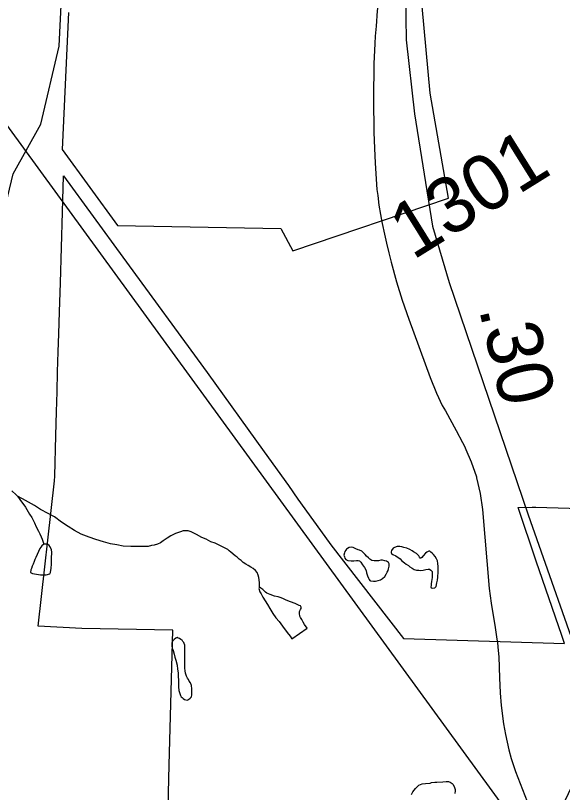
# Model space of a CAD drawing. Extents: x 2001466 to 31450019, y -30647475 to 847247.
# Drawn here: x 2065913 to 2068370, y 663620 to 667113 of the extents above; entities that cross this region are included whole.
import ezdxf

# ---------------------------------------------------------------- set-up
doc = ezdxf.new("R2010")
doc.units = 0
for name, color, linetype in [('Exist Boundary Political City Limit New', 7, 'Continuous'), ('Exist Hydrographic Creek Single Shore', 7, 'Continuous'), ('Exist Hydrographic Misc Water Feature', 7, 'Continuous'), ('Exist Railroad Mainline', 7, 'Continuous'), ('Exist Road Secondary Mileage Hundredths English Label', 7, 'Continuous'), ('Exist Road Secondary Type 51 Attributed', 7, 'Continuous'), ('Exist Road Secondary Type 51 Number Label', 7, 'Continuous'), ('Map Preparation Boundary City Limit Buffer Line', 7, 'Continuous')]:
    doc.layers.add(name, color=color, linetype=linetype)

msp = doc.modelspace()

# ---------------------------------------------------------------- linework, layer by layer
at = {"layer": 'Exist Boundary Political City Limit New'}
for points in [[(2066150.6, 667127), (2066122.9, 666511.1), (2066371.2, 666169.1), (2067104.2, 666155.6), (2067158.6, 666055.8), (2067858, 666291.8), (2067776.2, 666763.9), (2067739.9, 667154.2)], [(2066589.6, 663178.4), (2066603.4, 663742.6), (2066619, 664349.6), (2066210.1, 664357.3), (2066015, 664368.2), (2066087.4, 665021.3), (2066088.8, 665042.6), (2066093.6, 665224.3), (2066096.9, 665330.7), (2066099.5, 665420.6), (2066102.2, 665510.6), (2066105, 665600.6), (2066107.5, 665682.2), (2066110.5, 665780.6), (2066114.5, 665911.8), (2066124.1, 666229.5), (2066128.4, 666392.1), (2066394.6, 666026.6), (2066773.1, 665507.7), (2067029.1, 665151.1), (2067138.8, 665000), (2067180.9, 664938.1), (2067321.4, 664743.7), (2067328.8, 664733.5), (2067655.1, 664312.7), (2068378.8, 664290), (2068367, 664325.9), (2068251.6, 664659.2), (2068170.2, 664901.1), (2068233.1, 664902.8), (2068249.8, 664902.3), (2068601.1, 664891.6)]]:
    msp.add_lwpolyline(points, dxfattribs=at)
at = {"layer": 'Exist Hydrographic Creek Single Shore'}
msp.add_lwpolyline([(2064847.1, 665463.2), (2064870.2, 665589.2), (2065003.3, 665789.9), (2065103.1, 665801), (2065429.1, 665640.2), (2065545.2, 665667.3), (2065670.1, 665743.6), (2065803.2, 665993.4), (2065902.2, 666401.5), (2066027.3, 666625.3), (2066109.3, 666974.8), (2066133.3, 667466.4), (2066150.2, 667520.8)], dxfattribs=at)
at = {"layer": 'Exist Hydrographic Misc Water Feature'}
for points in [[(2067546.7, 667195.1), (2067537.9, 667134.5), (2067532.2, 667065.5)], [(2067546.7, 667195.1), (2067537.9, 667134.5), (2067532.2, 667065.5)], [(2067532.2, 667065.5), (2067528.3, 667020.6), (2067526.6, 666987.3)], [(2067532.2, 667065.5), (2067528.3, 667020.6), (2067526.6, 666987.3)], [(2067526.6, 666987.3), (2067522.1, 666895.4), (2067521.3, 666738.5)], [(2067526.6, 666987.3), (2067522.1, 666895.4), (2067521.3, 666738.5)], [(2067521.3, 666738.5), (2067522.9, 666587.7), (2067525.8, 666517.5)], [(2067521.3, 666738.5), (2067522.9, 666587.7), (2067525.8, 666517.5)], [(2067525.8, 666517.5), (2067528.3, 666450.1), (2067536.5, 666331.7), (2067539.7, 666303.4)], [(2067525.8, 666517.5), (2067528.3, 666450.1), (2067536.5, 666331.7), (2067539.7, 666303.4)], [(2067539.7, 666303.4), (2067545.1, 666260.6), (2067552.9, 666218.5)], [(2067539.7, 666303.4), (2067545.1, 666260.6), (2067552.9, 666218.5)], [(2067552.9, 666218.5), (2067560.3, 666177.7), (2067570.3, 666130.5)], [(2067552.9, 666218.5), (2067560.3, 666177.7), (2067570.3, 666130.5)], [(2067570.3, 666130.5), (2067578.9, 666090), (2067590, 666045.9)], [(2067570.3, 666130.5), (2067578.9, 666090), (2067590, 666045.9)], [(2067590, 666045.9), (2067600.2, 666004), (2067624.4, 665916.4), (2067650.1, 665833.3), (2067680.4, 665747.3), (2067776.2, 665485.7), (2067804.1, 665415.5)], [(2067590, 666045.9), (2067600.2, 666004), (2067624.4, 665916.4), (2067650.1, 665833.3), (2067680.4, 665747.3), (2067776.2, 665485.7), (2067804.1, 665415.5)], [(2067804.1, 665415.5), (2067830.1, 665360.4), (2067843.8, 665335.8)], [(2067804.1, 665415.5), (2067830.1, 665360.4), (2067843.8, 665335.8)], [(2067843.8, 665335.8), (2067892.8, 665247.5), (2067920.7, 665193.8)], [(2067843.8, 665335.8), (2067892.8, 665247.5), (2067920.7, 665193.8)], [(2067920.7, 665193.8), (2067929.1, 665177.6), (2067935.9, 665162.2)], [(2067920.7, 665193.8), (2067929.1, 665177.6), (2067935.9, 665162.2)], [(2067935.9, 665162.2), (2067959.9, 665106.3), (2067982.9, 665038.9)], [(2067935.9, 665162.2), (2067959.9, 665106.3), (2067982.9, 665038.9)], [(2067982.9, 665038.9), (2067984.1, 665035), (2068000.1, 664964.7)], [(2065921.9, 664952.5), (2065915.9, 664958.5), (2065895.8, 664976.5)], [(2065921.9, 664952.5), (2065939.9, 664926.5), (2065950, 664912.5), (2065958, 664902.6), (2065976, 664870.6), (2065986.1, 664856.7), (2065992, 664844.7), (2065998, 664832.7), (2066006.2, 664814.7), (2066016.2, 664794.7), (2066022.2, 664782.8), (2066028.1, 664768.8), (2066032.2, 664758.8), (2066040.2, 664736.8)], [(2066866.2, 664712.3), (2066810, 664740.2), (2066790.1, 664746.2), (2066770, 664758.1), (2066750.1, 664766.1), (2066726.1, 664780.1), (2066714, 664786), (2066702.1, 664792), (2066688, 664796), (2066677.9, 664795.9), (2066666, 664795.9), (2066653.9, 664791.9), (2066632, 664783.9), (2066610, 664773.8), (2066594, 664763.8), (2066576, 664751.8), (2066564.1, 664741.7), (2066550.2, 664735.7), (2066536.2, 664731.7), (2066524.1, 664729.7), (2066508.1, 664725.7), (2066492.1, 664725.6), (2066476.1, 664725.6), (2066458.1, 664725.6), (2066430.2, 664725.5), (2066396.2, 664727.4), (2066368.1, 664733.4), (2066340.2, 664737.4), (2066308.2, 664747.3), (2066274.2, 664757.3), (2066244.2, 664767.2), (2066208.1, 664781.1), (2066178, 664797.1), (2066150.1, 664815), (2066120, 664834.9), (2066088, 664858.9), (2066060.1, 664874.8), (2066025.8, 664892.8), (2065998, 664910.7), (2065971.9, 664924.6), (2065943.8, 664940.5), (2065921.9, 664952.5)], [(2068000.1, 664964.7), (2068009.9, 664891.5), (2068040.9, 664536.7), (2068050.1, 664470.9), (2068068, 664362.3), (2068075.3, 664309.1)], [(2068000.1, 664964.7), (2068009.9, 664891.5), (2068040.9, 664536.7), (2068050.1, 664470.9), (2068068, 664362.3), (2068075.3, 664309.1)], [(2066040.2, 664736.8), (2066030.4, 664728.8), (2066026.3, 664722.8), (2066022.4, 664716.7), (2066004.3, 664676.7), (2066000.4, 664666.7), (2065996.3, 664658.7), (2065992.4, 664646.7), (2065988.3, 664636.8), (2065984.4, 664626.7), (2065982.4, 664620.7), (2065980.5, 664608.7), (2065988.5, 664604.8), (2066006.6, 664600.8), (2066024.6, 664598.8), (2066038.6, 664598.8), (2066050.5, 664598.9), (2066066.4, 664602.9), (2066070.3, 664608.9), (2066072.4, 664628.9), (2066074.4, 664646.9), (2066074.4, 664658.9), (2066074.2, 664678.9), (2066076.3, 664692.9), (2066076.3, 664700.9), (2066074.2, 664710.9), (2066070.3, 664720.9), (2066068.3, 664724.9), (2066064.2, 664730.8), (2066056.2, 664736.8), (2066048.2, 664736.8), (2066044.3, 664736.8), (2066040.2, 664736.8)], [(2067490.1, 664607.5), (2067494.2, 664593.5), (2067498.1, 664583.5), (2067502.2, 664577.5), (2067504.3, 664573.5), (2067508.2, 664571.6), (2067520.3, 664569.6), (2067530.3, 664569.6), (2067542.2, 664573.6), (2067552, 664575.6), (2067562.1, 664581.6), (2067572.1, 664591.6), (2067578.1, 664601.7), (2067582.2, 664609.7), (2067586.1, 664617.7), (2067588.1, 664625.7), (2067592, 664637.7), (2067592, 664647.7), (2067587.9, 664653.7), (2067579.9, 664659.7), (2067571.9, 664661.7), (2067562.1, 664663.7), (2067554.1, 664663.7), (2067544.1, 664661.6), (2067538.1, 664661.6), (2067529.9, 664661.6), (2067524, 664661.6), (2067513.9, 664663.5), (2067504.1, 664669.5), (2067497.9, 664675.5), (2067489.9, 664681.6), (2067484, 664689.6), (2067476, 664697.4), (2067468, 664705.4), (2067457.9, 664709.4), (2067452, 664711.4), (2067441.9, 664715.4), (2067429.8, 664721.4), (2067421.8, 664723.4), (2067412, 664721.3), (2067404, 664717.3), (2067400.1, 664713.3), (2067396, 664709.3), (2067391.9, 664703.3), (2067390.1, 664697.3), (2067388, 664687.4), (2067390.1, 664679.4), (2067391.9, 664673.4), (2067396, 664667.4), (2067406.1, 664663.4), (2067420, 664661.4), (2067432.1, 664661.4), (2067444, 664663.4), (2067452, 664663.5), (2067457.9, 664661.5), (2067464.1, 664655.5), (2067472.1, 664643.5), (2067480.1, 664631.5), (2067488.1, 664617.5), (2067490.1, 664607.5)], [(2067684.1, 664633.9), (2067693.9, 664627.9), (2067704, 664621.9), (2067714, 664620), (2067724.1, 664620), (2067734.1, 664618), (2067744, 664620), (2067756.1, 664622), (2067765.9, 664624), (2067772.1, 664624), (2067778, 664620), (2067784, 664614.1), (2067784.2, 664606.1), (2067784.2, 664598.1), (2067784.2, 664586.1), (2067782.1, 664568.1), (2067780.1, 664558.1), (2067780.1, 664550.1), (2067778.2, 664544.1), (2067780.3, 664540.1), (2067786.2, 664538.1), (2067796.3, 664540.1), (2067802.2, 664546.1), (2067806.1, 664562.1), (2067808.2, 664574.1), (2067810.2, 664588.1), (2067812.1, 664612.1), (2067812.1, 664626.1), (2067812.1, 664636.1), (2067810, 664650.1), (2067808, 664662.1), (2067804.1, 664670.1), (2067797.9, 664680.1), (2067789.9, 664690.1), (2067784, 664696), (2067777.8, 664700.1), (2067773.9, 664704.1), (2067769.8, 664704.1), (2067760, 664700.1), (2067753.8, 664696), (2067744, 664684), (2067738, 664676), (2067733.9, 664674), (2067730, 664674), (2067728, 664678), (2067724.1, 664684), (2067719.8, 664687.9), (2067713.8, 664693.9), (2067699.9, 664701.9), (2067693.9, 664705.9), (2067683.9, 664711.9), (2067670, 664717.9), (2067657.9, 664721.8), (2067647.8, 664723.8), (2067639.8, 664725.8), (2067633.9, 664725.8), (2067627.9, 664725.8), (2067615.8, 664721.7), (2067609.9, 664717.7), (2067601.9, 664707.7), (2067599.8, 664701.7), (2067600, 664697.7), (2067602.1, 664693.7), (2067608, 664689.7), (2067622, 664683.8), (2067640, 664669.8), (2067648, 664661.8), (2067659.9, 664651.8), (2067667.9, 664645.8), (2067678, 664639.8), (2067684.1, 664633.9)], [(2067008.5, 664542.6), (2067008.5, 664564.6), (2067006.2, 664586.7), (2067002.3, 664596.7), (2066998.2, 664608.6), (2066990.2, 664618.6), (2066980.2, 664626.6), (2066970.3, 664632.6), (2066958.2, 664640.5), (2066948.2, 664646.5), (2066936.1, 664654.4), (2066926.2, 664662.4), (2066918.2, 664668.4), (2066908.2, 664678.5), (2066900.2, 664684.4), (2066880.1, 664700.4), (2066872.1, 664706.3), (2066866.2, 664712.3)], [(2067008.5, 664542.6), (2067006.4, 664536.6), (2067010.3, 664522.6), (2067016.5, 664512.6), (2067024.5, 664498.7), (2067044.5, 664464.7), (2067054.6, 664446.8), (2067068.5, 664424.8), (2067082.7, 664404.8), (2067096.6, 664388.8), (2067112.6, 664366.9), (2067132.7, 664338.9), (2067146.7, 664323), (2067154.7, 664311), (2067222.5, 664359.1), (2067210.6, 664375.1), (2067204.7, 664385.1), (2067198.5, 664397), (2067192.6, 664407), (2067190.5, 664413), (2067188.5, 664425), (2067188.5, 664433), (2067192.6, 664443), (2067196.5, 664447), (2067196.5, 664453), (2067192.6, 664459), (2067186.4, 664461), (2067178.4, 664465), (2067168.6, 664469), (2067148.5, 664476.9), (2067128.4, 664484.9), (2067116.3, 664490.9), (2067106.5, 664494.9), (2067092.3, 664498.9), (2067076.3, 664502.8), (2067056.4, 664510.7), (2067042.3, 664516.7), (2067036.3, 664520.7), (2067030.4, 664526.7), (2067024.5, 664532.6), (2067014.4, 664538.6), (2067008.5, 664542.6)], [(2066641.2, 664174), (2066643.1, 664158), (2066643.1, 664140.1), (2066645.3, 664126.1), (2066645.3, 664110.1), (2066645.3, 664094.1), (2066647.2, 664078.1), (2066651.5, 664064.1), (2066653.3, 664056.1), (2066657.4, 664050.1), (2066661.3, 664046.1), (2066665.4, 664042.2), (2066671.4, 664038.2), (2066677.3, 664036.2), (2066683.4, 664034.2), (2066689.4, 664038.2), (2066697.4, 664044.2), (2066703.3, 664050.2), (2066705.4, 664058.2), (2066705.2, 664070.2), (2066705.2, 664086.2), (2066703.3, 664100.1), (2066699.2, 664112.1), (2066693.3, 664120.1), (2066689.2, 664128.1), (2066685.1, 664134.1), (2066681.2, 664142.1), (2066677.1, 664156.1), (2066675, 664166.1), (2066673.2, 664178.1), (2066673.2, 664196.1), (2066673, 664214.1), (2066673, 664232.1), (2066673, 664254.1), (2066672.8, 664268.1), (2066672.8, 664282.1), (2066670.9, 664290.1), (2066668.9, 664294.1), (2066664.8, 664298.1), (2066660.9, 664304.1), (2066654.9, 664308), (2066648.8, 664312), (2066642.8, 664314), (2066639, 664316), (2066632.8, 664314), (2066624.8, 664308), (2066618.9, 664302), (2066615, 664292), (2066615, 664286), (2066615, 664278), (2066617, 664268), (2066620.9, 664258), (2066625, 664242), (2066628.9, 664228), (2066633, 664214), (2066639.2, 664192), (2066641.2, 664174)], [(2068075.3, 664309.1), (2068077.2, 664295.6), (2068079.4, 664273.4)], [(2068075.3, 664309.1), (2068077.2, 664295.6), (2068079.4, 664273.4)], [(2068079.4, 664273.4), (2068084.2, 664229.1), (2068087.6, 664135.6)], [(2068079.4, 664273.4), (2068084.2, 664229.1), (2068087.6, 664135.6)], [(2068087.6, 664135.6), (2068090.1, 664067.4), (2068094, 664011.2)], [(2068087.6, 664135.6), (2068090.1, 664067.4), (2068094, 664011.2)], [(2068094, 664011.2), (2068105.1, 663927.8), (2068114.3, 663880.7)], [(2068094, 664011.2), (2068105.1, 663927.8), (2068114.3, 663880.7)], [(2068114.3, 663880.7), (2068121.1, 663845.9), (2068129.3, 663812.2)], [(2068114.3, 663880.7), (2068121.1, 663845.9), (2068129.3, 663812.2)], [(2068129.3, 663812.2), (2068139.1, 663772.2), (2068158.4, 663713.5), (2068211.1, 663578.5)], [(2068129.3, 663812.2), (2068139.1, 663772.2), (2068158.4, 663713.5), (2068211.1, 663578.5)], [(2067691.9, 663610.1), (2067697.8, 663622.1), (2067703.8, 663630.2), (2067709.9, 663638.1), (2067717.9, 663646.1), (2067723.9, 663652.1), (2067739.9, 663658.2), (2067753.8, 663660.2), (2067775.8, 663662.3), (2067781.9, 663664.3)], [(2067781.9, 663664.3), (2067795.7, 663666.3), (2067805.7, 663666.3), (2067831.7, 663668.3), (2067847.7, 663668.4), (2067857.8, 663668.4), (2067865.8, 663666.4), (2067873.8, 663660.5), (2067877.7, 663656.5), (2067883.8, 663646.5), (2067887.9, 663632.5), (2067887.9, 663626.5), (2067885.9, 663614.5)]]:
    msp.add_lwpolyline(points, dxfattribs=at)
at = {"layer": 'Exist Railroad Mainline'}
msp.add_lwpolyline([(2061940.4, 670256.2), (2062333, 669963.3), (2064007.3, 668762.3), (2064227.5, 668602.6), (2064343.6, 668518.5), (2064545.6, 668362.6), (2064637.6, 668286.5), (2064715.6, 668206.6), (2064728.2, 668192.2), (2068257.7, 663344.7), (2068669, 662748.9)], dxfattribs=at)
at = {"layer": 'Exist Road Secondary Type 51 Attributed'}
msp.add_lwpolyline([(2067446.5, 669206.9), (2067474, 669004.1), (2067515.1, 668668.2), (2067591.1, 668254.1), (2067645, 667943.6), (2067664, 667761.9), (2067661.9, 667400.6), (2067667.1, 667003.5), (2067705.1, 666671.8), (2067786.4, 666166.9), (2067860.3, 665913.4), (2068216, 664867.7), (2068474.6, 664130.4), (2068499.9, 664018.4), (2068495.7, 663927.6), (2068489.4, 663836.8), (2068445.1, 663716.3), (2068298.3, 663412.1)], dxfattribs=at)
at = {"layer": 'Map Preparation Boundary City Limit Buffer Line'}
for points in [[(2066150.6, 667127), (2066122.9, 666511.1), (2066371.2, 666169.1), (2067104.2, 666155.6), (2067158.6, 666055.8), (2067858, 666291.8), (2067776.2, 666763.9), (2067739.9, 667154.2)], [(2066589.6, 663178.4), (2066603.4, 663742.6), (2066619, 664349.6), (2066210.1, 664357.3), (2066015, 664368.2), (2066087.4, 665021.3), (2066088.8, 665042.6), (2066093.6, 665224.3), (2066096.9, 665330.7), (2066099.5, 665420.6), (2066102.2, 665510.6), (2066105, 665600.6), (2066107.5, 665682.2), (2066110.5, 665780.6), (2066114.5, 665911.8), (2066124.1, 666229.5), (2066128.4, 666392.1), (2066394.6, 666026.6), (2066773.1, 665507.7), (2067029.1, 665151.1), (2067138.8, 665000), (2067180.9, 664938.1), (2067321.4, 664743.7), (2067328.8, 664733.5), (2067655.1, 664312.7), (2068378.8, 664290), (2068367, 664325.9), (2068251.6, 664659.2), (2068170.2, 664901.1), (2068233.1, 664902.8), (2068249.8, 664902.3), (2068601.1, 664891.6)]]:
    msp.add_lwpolyline(points, dxfattribs=at)

# ---------------------------------------------------------------- texts
at = {"layer": 'Exist Road Secondary Mileage Hundredths English Label'}
msp.add_text('.30', height=250, rotation=283.2591, dxfattribs=at).set_placement((2067993.6, 665794.8))
at = {"layer": 'Exist Road Secondary Type 51 Number Label'}
msp.add_text('1301', height=250, rotation=31.918, dxfattribs=at).set_placement((2067697.6, 666011.2))

doc.saveas('drawing.dxf')
